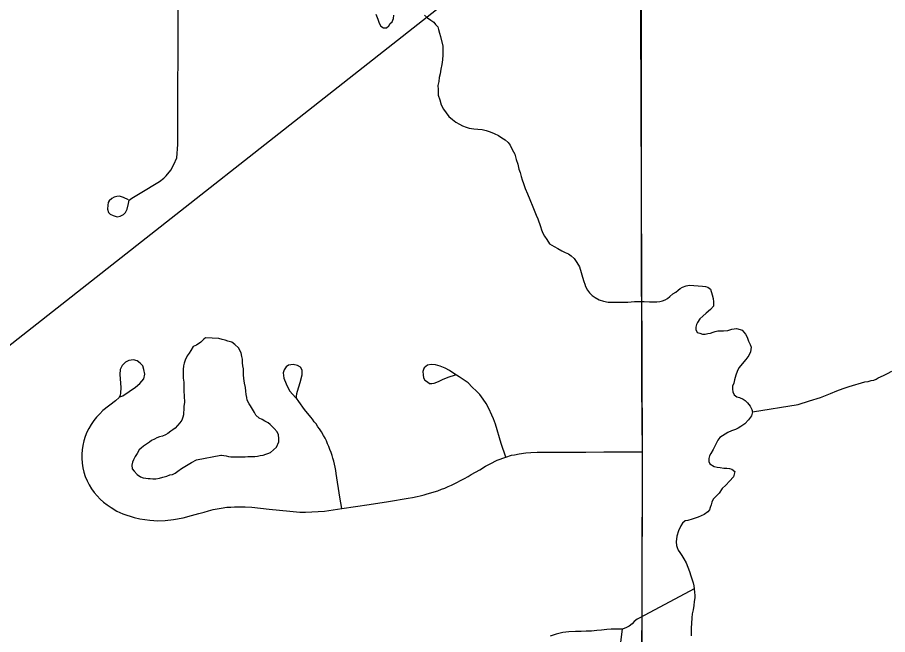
# Model space of a CAD drawing. Extents: x 103424 to 290657, y 38711 to 110967.
# Drawn here: x 214247.6069 to 214247.9855, y 40212.6456 to 40212.9142 of the extents above; entities that cross this region are included whole.
import ezdxf

# ---------------------------------------------------------------- set-up
doc = ezdxf.new("R2010")
doc.units = 0
for name, color, linetype in [('GM_X_Corporation', 7, 'Continuous'), ('GM_X_Minor_Lake', 7, 'Continuous'), ('GM_X_Minor_River', 7, 'Continuous'), ('GM_X_Township_Road', 7, 'Continuous'), ('SH_Text', 7, 'Continuous')]:
    doc.layers.add(name, color=color, linetype=linetype)

msp = doc.modelspace()

# ---------------------------------------------------------------- linework, layer by layer
at = {"layer": 'GM_X_Corporation'}
msp.add_lwpolyline([(214247.8786, 40212.61086), (214247.87884, 40212.72545), (214247.87818, 40212.91468), (214247.87812, 40212.92226), (214247.87812, 40212.92324), (214247.8788, 40213.084), (214247.88104, 40213.50671), (214247.88095, 40213.75762)], dxfattribs=at)
msp.add_lwpolyline([(214247.8786, 40212.61086), (214247.87884, 40212.72545), (214247.87818, 40212.91468), (214247.87812, 40212.92226), (214247.87812, 40212.92324), (214247.8788, 40213.084), (214247.88104, 40213.50671), (214247.88095, 40213.75762)], dxfattribs=at)
at = {"layer": 'GM_X_Minor_Lake'}
for points in [[(214247.68877, 40212.77472), (214247.68794, 40212.77421), (214247.68663, 40212.77286), (214247.68475, 40212.77151), (214247.68342, 40212.77093), (214247.6823, 40212.76921), (214247.68155, 40212.76806), (214247.68081, 40212.76691), (214247.67988, 40212.765), (214247.67951, 40212.76367), (214247.67915, 40212.76252), (214247.67897, 40212.761), (214247.67899, 40212.76005), (214247.679, 40212.75872), (214247.67902, 40212.7572), (214247.67923, 40212.75549), (214247.67925, 40212.75359), (214247.67927, 40212.75169), (214247.67949, 40212.74941), (214247.67952, 40212.74675), (214247.67935, 40212.74484), (214247.67937, 40212.74351), (214247.67919, 40212.74218), (214247.6792, 40212.74123), (214247.67884, 40212.74027), (214247.67847, 40212.73894), (214247.67753, 40212.73779), (214247.67547, 40212.73549), (214247.67453, 40212.73472), (214247.67359, 40212.73414), (214247.67227, 40212.73317), (214247.67132, 40212.7326), (214247.67, 40212.73201), (214247.66867, 40212.73162), (214247.66754, 40212.73123), (214247.66659, 40212.73065), (214247.66527, 40212.73006), (214247.66433, 40212.72929), (214247.66301, 40212.72852), (214247.66169, 40212.72756), (214247.66075, 40212.72679), (214247.6598, 40212.72602), (214247.65906, 40212.72449), (214247.65813, 40212.72315), (214247.65738, 40212.72162), (214247.65702, 40212.72067), (214247.65665, 40212.71933), (214247.65686, 40212.71781), (214247.65763, 40212.71668), (214247.65898, 40212.71536), (214247.66051, 40212.71424), (214247.66166, 40212.71387), (214247.6628, 40212.71369), (214247.66375, 40212.71351), (214247.6647, 40212.71352), (214247.66584, 40212.71334), (214247.66717, 40212.71335), (214247.66869, 40212.71375), (214247.67021, 40212.71414), (214247.67191, 40212.71454), (214247.67324, 40212.71512), (214247.67437, 40212.71533), (214247.67551, 40212.71591), (214247.67664, 40212.71668), (214247.67834, 40212.71784), (214247.68041, 40212.71919), (214247.68268, 40212.72054), (214247.68475, 40212.7217), (214247.69542, 40212.72371)], [(214247.71495, 40212.72409), (214247.71589, 40212.72448), (214247.71703, 40212.72488), (214247.71834, 40212.72603), (214247.71966, 40212.72718), (214247.72059, 40212.72947), (214247.72057, 40212.73099), (214247.72055, 40212.73251), (214247.71996, 40212.73384), (214247.71862, 40212.73535), (214247.71689, 40212.73704), (214247.71593, 40212.73779), (214247.71459, 40212.73854), (214247.71344, 40212.73929), (214247.7121, 40212.73985), (214247.71057, 40212.74116), (214247.70998, 40212.7423), (214247.70824, 40212.74513), (214247.70766, 40212.74607), (214247.70688, 40212.74759), (214247.70668, 40212.74873), (214247.70647, 40212.75006), (214247.70626, 40212.75157), (214247.70606, 40212.75309), (214247.70565, 40212.75499), (214247.70544, 40212.75708), (214247.70523, 40212.7586), (214247.70522, 40212.75993), (214247.7052, 40212.76126), (214247.705, 40212.76259), (214247.70479, 40212.76392), (214247.70477, 40212.76544), (214247.70457, 40212.76658), (214247.70417, 40212.76828), (214247.70301, 40212.77036), (214247.70147, 40212.77187), (214247.70013, 40212.77281), (214247.69841, 40212.77336), (214247.69726, 40212.77373), (214247.69593, 40212.7741), (214247.69459, 40212.77446), (214247.68877, 40212.77472)], [(214247.69542, 40212.72371), (214247.69575, 40212.72371), (214247.69766, 40212.72335), (214247.6988, 40212.72317), (214247.69975, 40212.72299), (214247.70089, 40212.723), (214247.70222, 40212.72302), (214247.70393, 40212.72303), (214247.70507, 40212.72305), (214247.70603, 40212.72305), (214247.70717, 40212.72307), (214247.70831, 40212.72308), (214247.70926, 40212.72309), (214247.71021, 40212.7231), (214247.71134, 40212.7233), (214247.71248, 40212.7235), (214247.71381, 40212.7237), (214247.71495, 40212.72409)]]:
    msp.add_lwpolyline(points, dxfattribs=at)
at = {"layer": 'GM_X_Minor_River'}
for points in [[(214247.7629, 40212.91564), (214247.76369, 40212.91337), (214247.76428, 40212.91166), (214247.76505, 40212.91034), (214247.7662, 40212.90959), (214247.76753, 40212.9096), (214247.76847, 40212.91056), (214247.76903, 40212.91152), (214247.76997, 40212.91229), (214247.77053, 40212.91362), (214247.7707, 40212.91515)], [(214247.784, 40212.91509), (214247.78535, 40212.91396), (214247.78669, 40212.91302), (214247.78803, 40212.91209), (214247.7888, 40212.91114), (214247.78977, 40212.91001), (214247.79016, 40212.90888), (214247.79056, 40212.90736), (214247.79095, 40212.90584), (214247.79195, 40212.90167), (214247.79197, 40212.89996), (214247.792, 40212.89787), (214247.79183, 40212.89577), (214247.79148, 40212.89368), (214247.79112, 40212.89158), (214247.79076, 40212.88968), (214247.7904, 40212.88796)], [(214247.7904, 40212.88796), (214247.79023, 40212.88625), (214247.78987, 40212.88454), (214247.78989, 40212.88283), (214247.78992, 40212.88035), (214247.7907, 40212.87827), (214247.7913, 40212.87619), (214247.79227, 40212.87429), (214247.79343, 40212.8726), (214247.79459, 40212.87109), (214247.79612, 40212.86977), (214247.79766, 40212.86864), (214247.79919, 40212.86771), (214247.80053, 40212.86696), (214247.80206, 40212.86641), (214247.80339, 40212.86604), (214247.80549, 40212.86568), (214247.8072, 40212.86551), (214247.8091, 40212.86534), (214247.81082, 40212.86497), (214247.81253, 40212.86442), (214247.81425, 40212.86368), (214247.81616, 40212.86275), (214247.8177, 40212.86181), (214247.81904, 40212.86087), (214247.82038, 40212.85975), (214247.82134, 40212.85861), (214247.82213, 40212.85672), (214247.82329, 40212.85464), (214247.82389, 40212.85236), (214247.82467, 40212.85028), (214247.82508, 40212.84819), (214247.82566, 40212.84668), (214247.82606, 40212.84497), (214247.82646, 40212.84346), (214247.82705, 40212.84194), (214247.82784, 40212.83967), (214247.82881, 40212.83739), (214247.82979, 40212.83493), (214247.83116, 40212.83171), (214247.83194, 40212.82963), (214247.83253, 40212.82812), (214247.83331, 40212.8266), (214247.83449, 40212.82319), (214247.83489, 40212.82168), (214247.83547, 40212.82035), (214247.83625, 40212.81903), (214247.83722, 40212.81752), (214247.83838, 40212.81563), (214247.84048, 40212.81451), (214247.84201, 40212.81357), (214247.84374, 40212.81264), (214247.84526, 40212.81189), (214247.8466, 40212.81134), (214247.84775, 40212.8104), (214247.8491, 40212.80927), (214247.85026, 40212.80757), (214247.85142, 40212.80568), (214247.85221, 40212.80322), (214247.8528, 40212.80113), (214247.85339, 40212.79924), (214247.85379, 40212.7981), (214247.85399, 40212.79715), (214247.85496, 40212.79545), (214247.85573, 40212.79432), (214247.85689, 40212.79319), (214247.85823, 40212.79225), (214247.85995, 40212.79132), (214247.86186, 40212.79076), (214247.86395, 40212.79022), (214247.86604, 40212.79024), (214247.86966, 40212.79027), (214247.87251, 40212.7903), (214247.87535, 40212.79052), (214247.87744, 40212.79054), (214247.87954, 40212.79056), (214247.88182, 40212.79039), (214247.88372, 40212.79041), (214247.88505, 40212.79042), (214247.88638, 40212.79063), (214247.88752, 40212.79083), (214247.88865, 40212.79122), (214247.88979, 40212.7918), (214247.89072, 40212.79276), (214247.89204, 40212.79392), (214247.89336, 40212.79469), (214247.8943, 40212.79546), (214247.89525, 40212.79623), (214247.89619, 40212.79681), (214247.89789, 40212.7974), (214247.89922, 40212.7976), (214247.90493, 40212.79728), (214247.90626, 40212.7971), (214247.90721, 40212.79673), (214247.90836, 40212.79598), (214247.90915, 40212.79352), (214247.90955, 40212.79181), (214247.90976, 40212.79048), (214247.90978, 40212.78858), (214247.90847, 40212.78705), (214247.90658, 40212.78551)], [(214247.90658, 40212.78551), (214247.90508, 40212.78416), (214247.90376, 40212.78301), (214247.90283, 40212.78148), (214247.90227, 40212.78052), (214247.90209, 40212.77938), (214247.9021, 40212.77843), (214247.90269, 40212.7771), (214247.90383, 40212.77673), (214247.90498, 40212.77636), (214247.90612, 40212.77638), (214247.90726, 40212.77658), (214247.9084, 40212.77678), (214247.90953, 40212.77717), (214247.91048, 40212.77756), (214247.91162, 40212.77776), (214247.91276, 40212.77777), (214247.91409, 40212.77779), (214247.91598, 40212.77799), (214247.91769, 40212.77858), (214247.91978, 40212.77879), (214247.9213, 40212.77843), (214247.92226, 40212.77806), (214247.92361, 40212.77636), (214247.92438, 40212.77504), (214247.92497, 40212.77333), (214247.92575, 40212.77182), (214247.92614, 40212.77068), (214247.92579, 40212.76859), (214247.92504, 40212.76706), (214247.92374, 40212.76533), (214247.92074, 40212.76169), (214247.91999, 40212.76016), (214247.91944, 40212.75845), (214247.9189, 40212.75654), (214247.91853, 40212.75502), (214247.91798, 40212.75368), (214247.91799, 40212.75235), (214247.9182, 40212.75121), (214247.91878, 40212.74989), (214247.91993, 40212.74914), (214247.92108, 40212.74877), (214247.9226, 40212.74802), (214247.92356, 40212.74746), (214247.92452, 40212.74652), (214247.92568, 40212.74501), (214247.92646, 40212.7435), (214247.92666, 40212.74255), (214247.9263, 40212.74083), (214247.92499, 40212.73911), (214247.9233, 40212.73738), (214247.9216, 40212.73623), (214247.92047, 40212.73545), (214247.91934, 40212.73487), (214247.91763, 40212.73428), (214247.91593, 40212.73351), (214247.91367, 40212.73215), (214247.91253, 40212.73138), (214247.9116, 40212.73023), (214247.91048, 40212.72794), (214247.90955, 40212.72622), (214247.90862, 40212.7245), (214247.90806, 40212.72335), (214247.9077, 40212.72221), (214247.90771, 40212.72088), (214247.90811, 40212.71993), (214247.91002, 40212.71881), (214247.91135, 40212.71844), (214247.91269, 40212.71827), (214247.91421, 40212.71809), (214247.91554, 40212.7181), (214247.91668, 40212.71793), (214247.91764, 40212.71755), (214247.91898, 40212.71662), (214247.91843, 40212.71433), (214247.91675, 40212.71241), (214247.91506, 40212.71069), (214247.91355, 40212.70915), (214247.91224, 40212.70724), (214247.91055, 40212.70551), (214247.90961, 40212.70455), (214247.90906, 40212.70321), (214247.90869, 40212.70207), (214247.90833, 40212.70092), (214247.90796, 40212.69997), (214247.90721, 40212.69901), (214247.9057, 40212.69785), (214247.90305, 40212.69669), (214247.9004, 40212.6959), (214247.89851, 40212.69531), (214247.89737, 40212.69511), (214247.89624, 40212.69415), (214247.89549, 40212.693), (214247.89457, 40212.69071), (214247.89384, 40212.68842), (214247.89348, 40212.68595), (214247.89369, 40212.68443), (214247.89389, 40212.68348), (214247.89429, 40212.68234), (214247.89506, 40212.6814), (214247.89602, 40212.68008)], [(214247.92666, 40212.74255), (214247.94658, 40212.74579), (214247.9515, 40212.74736), (214247.95624, 40212.74874), (214247.96059, 40212.75049), (214247.96343, 40212.75166), (214247.96608, 40212.75264), (214247.96873, 40212.75361), (214247.97555, 40212.75558), (214247.97707, 40212.75579), (214247.97839, 40212.75618), (214247.97953, 40212.75638), (214247.98047, 40212.75677), (214247.98142, 40212.75735), (214247.98369, 40212.75832), (214247.98539, 40212.75929), (214247.98728, 40212.76026)], [(214247.89602, 40212.68008), (214247.8968, 40212.67857), (214247.89777, 40212.67686), (214247.89855, 40212.67497), (214247.89933, 40212.67308), (214247.89993, 40212.67118), (214247.90052, 40212.66948), (214247.90091, 40212.66815), (214247.90112, 40212.66682), (214247.90132, 40212.66549), (214247.90153, 40212.66397), (214247.90154, 40212.66283), (214247.90156, 40212.66169), (214247.90139, 40212.65998), (214247.90122, 40212.65827), (214247.90086, 40212.65636), (214247.9005, 40212.65465), (214247.90033, 40212.65294), (214247.90017, 40212.65046), (214247.9, 40212.64856), (214247.90002, 40212.64704), (214247.90004, 40212.64514)], [(214247.90132, 40212.66549), (214247.87771, 40212.6529), (214247.87658, 40212.65232), (214247.87526, 40212.65135), (214247.87432, 40212.65039), (214247.873, 40212.64924), (214247.87187, 40212.64866), (214247.87016, 40212.64807), (214247.86883, 40212.64806), (214247.86712, 40212.64804), (214247.86522, 40212.64802), (214247.86332, 40212.64781), (214247.86105, 40212.6476), (214247.85896, 40212.64739), (214247.85668, 40212.64718), (214247.8544, 40212.64716), (214247.85212, 40212.64694), (214247.84965, 40212.64692), (214247.8468, 40212.64689), (214247.84414, 40212.64648), (214247.8413, 40212.64588), (214247.83865, 40212.64491)], [(214247.86894, 40212.63893), (214247.87016, 40212.64807)]]:
    msp.add_lwpolyline(points, dxfattribs=at)
at = {"layer": 'GM_X_Township_Road'}
for points in [[(214247.65529, 40212.83484), (214247.65305, 40212.83583), (214247.65125, 40212.83632), (214247.65008, 40212.83623), (214247.64905, 40212.83601), (214247.64797, 40212.83538), (214247.64684, 40212.83442), (214247.64642, 40212.83366), (214247.6462, 40212.83246), (214247.64604, 40212.8307), (214247.64648, 40212.82927), (214247.64725, 40212.82855), (214247.6486, 40212.82796), (214247.65031, 40212.82747), (214247.65165, 40212.82769), (214247.653, 40212.82846), (214247.6539, 40212.82927), (214247.65466, 40212.83079), (214247.65516, 40212.83313), (214247.65556, 40212.83461), (214247.65668, 40212.83551), (214247.66036, 40212.83772), (214247.66877, 40212.84279), (214247.67063, 40212.84426), (214247.67156, 40212.84517), (214247.67358, 40212.84769), (214247.67493, 40212.85021), (214247.67623, 40212.85313), (214247.67672, 40212.85883), (214247.67679, 40212.9229)], [(214247.87861, 40212.64166), (214247.87866, 40212.6535), (214247.87871, 40212.66534), (214247.87875, 40212.68087), (214247.87879, 40212.6956), (214247.87883, 40212.71033), (214247.87889, 40212.72518), (214247.87875, 40212.73953), (214247.87862, 40212.75387), (214247.87857, 40212.76941), (214247.87852, 40212.78494), (214247.87847, 40212.80048), (214247.87842, 40212.81601), (214247.87839, 40212.82692), (214247.87835, 40212.83783), (214247.87845, 40212.92173)], [(214247.65147, 40212.74914), (214247.65273, 40212.74954), (214247.6583, 40212.7533), (214247.66018, 40212.75492), (214247.66184, 40212.75692), (214247.66234, 40212.75888), (214247.66195, 40212.76092), (214247.66149, 40212.76253), (214247.66034, 40212.76373), (214247.65895, 40212.76473), (214247.65737, 40212.76511), (214247.6553, 40212.76488), (214247.65395, 40212.76423), (214247.65241, 40212.76277), (214247.65164, 40212.76103), (214247.65141, 40212.7588), (214247.65183, 40212.75319), (214247.65177, 40212.75073), (214247.65163, 40212.74976), (214247.65112, 40212.74874), (214247.64956, 40212.74738), (214247.64413, 40212.7431), (214247.6427, 40212.74168), (214247.6413, 40212.74025), (214247.64008, 40212.73873), (214247.63899, 40212.737), (214247.63798, 40212.73534), (214247.63712, 40212.73364), (214247.63641, 40212.73184), (214247.6358, 40212.72997), (214247.63539, 40212.72789), (214247.63508, 40212.72604), (214247.63496, 40212.72408), (214247.6349, 40212.72242), (214247.63501, 40212.72017), (214247.63535, 40212.71818), (214247.63582, 40212.71626), (214247.63644, 40212.71437), (214247.63719, 40212.71254), (214247.63807, 40212.71078), (214247.63911, 40212.70908), (214247.64025, 40212.70747), (214247.64153, 40212.70595), (214247.6429, 40212.70453), (214247.64439, 40212.70322), (214247.64595, 40212.70203), (214247.64763, 40212.70095), (214247.65022, 40212.69928), (214247.65278, 40212.69818), (214247.65764, 40212.69652), (214247.66013, 40212.69598), (214247.66457, 40212.69542), (214247.66802, 40212.69519), (214247.67115, 40212.69531), (214247.67481, 40212.69575), (214247.67897, 40212.69643), (214247.6826, 40212.69749), (214247.6858, 40212.69828), (214247.68811, 40212.69896), (214247.69001, 40212.69947), (214247.69207, 40212.70003), (214247.69377, 40212.70031), (214247.69559, 40212.70066), (214247.69798, 40212.70103), (214247.69973, 40212.70113), (214247.7013, 40212.7012), (214247.70323, 40212.70129), (214247.70602, 40212.70118), (214247.70894, 40212.70101), (214247.71637, 40212.70028), (214247.72548, 40212.69928), (214247.72972, 40212.69889), (214247.73224, 40212.69886), (214247.74049, 40212.69935), (214247.74799, 40212.70047), (214247.76, 40212.70218), (214247.76841, 40212.70356), (214247.77683, 40212.70494), (214247.77885, 40212.70531), (214247.78076, 40212.70578), (214247.78207, 40212.70608), (214247.78385, 40212.7065), (214247.78523, 40212.70688), (214247.78674, 40212.70727), (214247.78826, 40212.70774), (214247.78987, 40212.70824), (214247.7914, 40212.70886), (214247.79279, 40212.70938), (214247.79425, 40212.71001), (214247.79572, 40212.71062), (214247.79782, 40212.71167), (214247.80002, 40212.71279), (214247.80142, 40212.71356), (214247.80294, 40212.71441), (214247.80436, 40212.71527), (214247.80813, 40212.71737), (214247.81049, 40212.71887), (214247.81259, 40212.71995), (214247.81568, 40212.72148), (214247.81933, 40212.72282), (214247.82187, 40212.72368), (214247.82314, 40212.72387), (214247.82524, 40212.72433), (214247.82802, 40212.72475), (214247.83026, 40212.72493), (214247.83299, 40212.72499), (214247.84361, 40212.72503), (214247.85424, 40212.72507), (214247.86204, 40212.72511), (214247.86984, 40212.72514), (214247.87889, 40212.72518)], [(214247.74799, 40212.70047), (214247.74721, 40212.70545), (214247.74562, 40212.71576), (214247.74539, 40212.71708), (214247.74513, 40212.71841), (214247.74484, 40212.71972), (214247.74451, 40212.72103), (214247.74416, 40212.72234), (214247.74378, 40212.72362), (214247.74336, 40212.72491), (214247.74288, 40212.72617), (214247.74241, 40212.72743), (214247.74186, 40212.72867), (214247.74132, 40212.7299), (214247.74073, 40212.73111), (214247.74011, 40212.73231), (214247.73923, 40212.73389), (214247.73832, 40212.73513), (214247.73765, 40212.7361), (214247.73681, 40212.73735), (214247.73605, 40212.73827), (214247.73525, 40212.73937), (214247.73456, 40212.74024), (214247.73175, 40212.74361), (214247.72929, 40212.747), (214247.72834, 40212.7485), (214247.7283, 40212.74918), (214247.72853, 40212.75056), (214247.72876, 40212.75161), (214247.72985, 40212.75525), (214247.7308, 40212.75872), (214247.73073, 40212.76069), (214247.73006, 40212.76202), (214247.72873, 40212.76272), (214247.72683, 40212.76314), (214247.72487, 40212.76283), (214247.72388, 40212.76209), (214247.72294, 40212.76076), (214247.72251, 40212.75953), (214247.7228, 40212.75714), (214247.72388, 40212.75468), (214247.72522, 40212.75166), (214247.728, 40212.74862)], [(214247.81933, 40212.72282), (214247.81742, 40212.72875), (214247.81482, 40212.73719), (214247.81395, 40212.73952), (214247.81326, 40212.74112), (214247.81204, 40212.744), (214247.81083, 40212.74613), (214247.80951, 40212.74813), (214247.80807, 40212.75004), (214247.80658, 40212.75153), (214247.8048, 40212.75333), (214247.80299, 40212.75513), (214247.80126, 40212.75632), (214247.79905, 40212.75785), (214247.79681, 40212.75929), (214247.79482, 40212.7605), (214247.79298, 40212.76151), (214247.79075, 40212.76238), (214247.78882, 40212.76304), (214247.78691, 40212.76321), (214247.78529, 40212.7628), (214247.78392, 40212.76172), (214247.78355, 40212.761), (214247.7833, 40212.76013), (214247.78336, 40212.75859), (214247.78352, 40212.75742), (214247.78415, 40212.75637), (214247.78524, 40212.75557), (214247.78615, 40212.75494), (214247.78715, 40212.75491), (214247.78814, 40212.755), (214247.79014, 40212.7558), (214247.7919, 40212.7566), (214247.79429, 40212.75762), (214247.79742, 40212.7586)]]:
    msp.add_lwpolyline(points, dxfattribs=at)
at = {"layer": 'SH_Text'}
msp.add_line((214265.04189, 40226.47703), (214234.64719, 40202.58867), dxfattribs=at)

doc.saveas('drawing.dxf')
